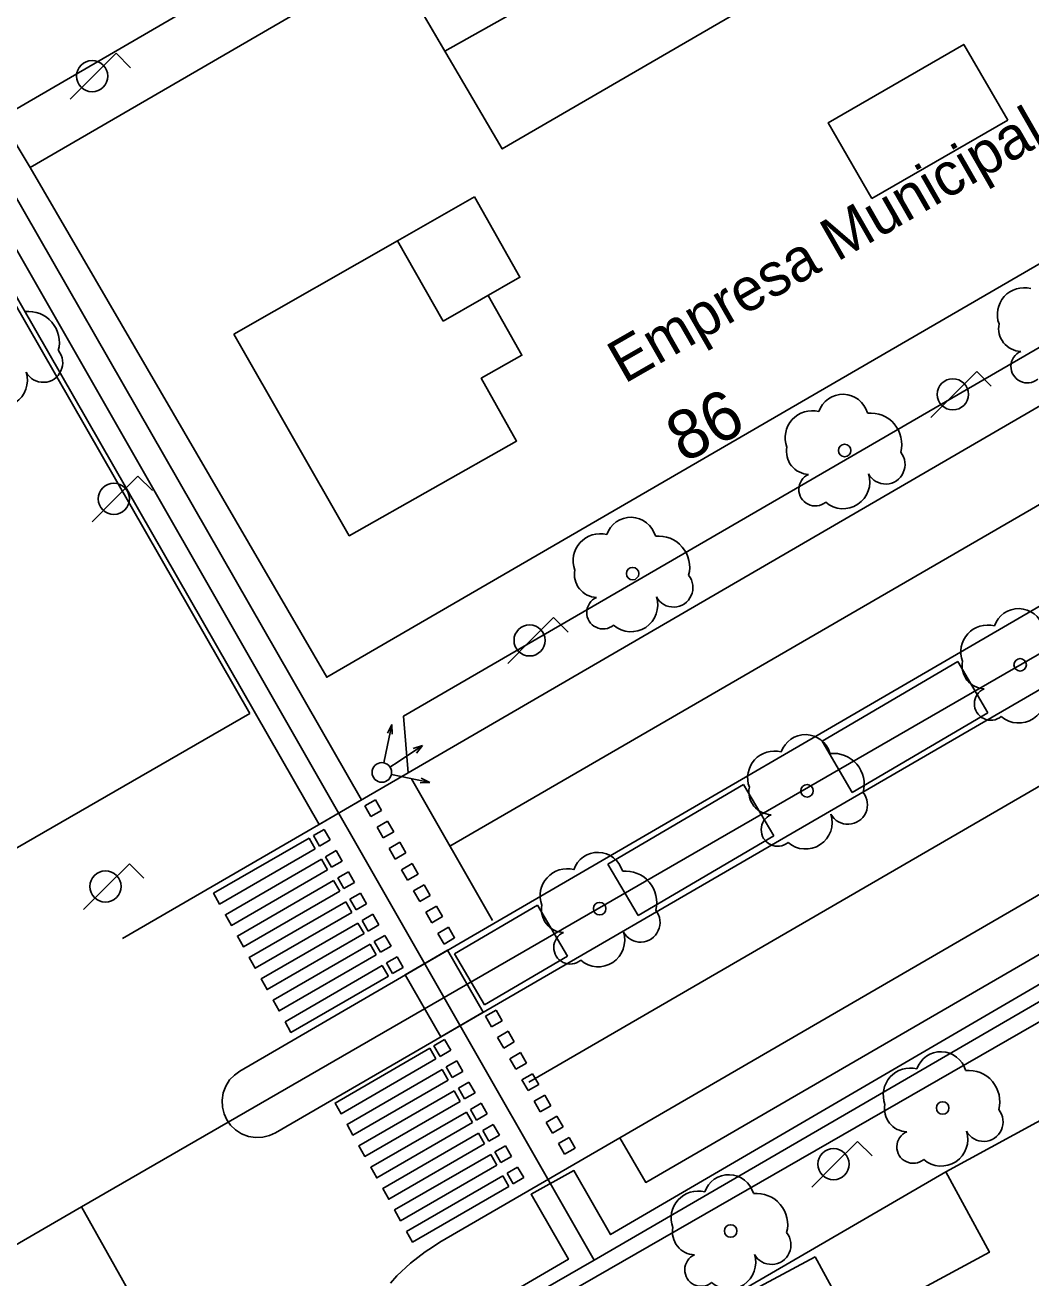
# Model space of a CAD drawing. Extents: x 282771 to 285132, y 4823109 to 4825496.
# Drawn here: x 283683 to 283724.1, y 4823709.7 to 4823760.9 of the extents above; entities that cross this region are included whole.
import ezdxf

# ---------------------------------------------------------------- set-up
doc = ezdxf.new("R2010")
doc.units = 0
for name, color, linetype in [('ACERA-BORDILLO', 7, 'Continuous'), ('ACERA-INTERIOR', 7, 'Continuous'), ('ARBOL', 7, 'Continuous'), ('BORDILLO', 7, 'Continuous'), ('CALLE-EJE', 7, 'Continuous'), ('CARRIL-BICI-AREA', 7, 'Continuous'), ('CARRIL-BICI-EJE', 7, 'Continuous'), ('EDIFICIO', 7, 'Continuous'), ('FAROLA', 7, 'Continuous'), ('INTERIOR-EDIFICIO', 7, 'Continuous'), ('MEDIANERA', 7, 'Continuous'), ('NUM-PORTAL', 7, 'Continuous'), ('PASO-PEATONES', 7, 'Continuous'), ('SEMAFORO', 7, 'Continuous'), ('SENAL-VIARIA', 7, 'Continuous'), ('TXT-EDIFICIOS', 7, 'Continuous'), ('ZONA-VERDE', 7, 'Continuous')]:
    doc.layers.add(name, color=color, linetype=linetype)

msp = doc.modelspace()

# ---------------------------------------------------------------- linework, layer by layer
at = {"layer": 'ACERA-BORDILLO'}
for points in [[(283686.965, 4823723.606), (283698.624, 4823730.373), (283698.444, 4823732.697), (283821.968, 4823804.368)], [(283697.914, 4823709.533), (283698.172, 4823709.83), (283698.73, 4823710.356), (283699.023, 4823710.585), (283699.317, 4823710.814), (283699.62, 4823711.009), (283699.923, 4823711.203), (283707.273, 4823715.467), (283708.328, 4823713.648), (283815.96, 4823776.062)]]:
    msp.add_lwpolyline(points, dxfattribs=at)
at = {"layer": 'ACERA-INTERIOR'}
msp.add_lwpolyline([(283715.562, 4823698.748), (283710.444, 4823708.183), (283720.582, 4823714.087)], dxfattribs=at)
at = {"layer": 'ARBOL'}
for centre in [(283716.453, 4823743.542), (283707.793, 4823738.517), (283723.622, 4823734.789), (283714.918, 4823729.643), (283706.447, 4823724.832), (283720.456, 4823716.692), (283711.795, 4823711.667)]:
    msp.add_circle(centre, 0.255, dxfattribs=at)
for centre, radius, start, end in [((283723.784, 4823749.097), 1.097, 75.4318, 200.5561), ((283683.114, 4823747.955), 1.272, 345.0327, 95.7992), ((283723.674, 4823748.527), 0.935, 168.599, 268.1324), ((283683.724, 4823747.125), 0.797, 208.9624, 38.991), ((283723.914, 4823746.977), 0.672, 113.7367, 309.4725), ((283681.994, 4823746.405), 1.086, 228.9544, 17.9279), ((283716.383, 4823744.802), 1.038, 15.6423, 161.3843), ((283715.123, 4823744.072), 1.097, 75.4318, 200.5561), ((283717.513, 4823743.802), 1.272, 345.0327, 95.7993), ((283715.013, 4823743.502), 0.935, 168.599, 268.1324), ((283718.123, 4823742.972), 0.797, 208.9625, 38.991), ((283715.253, 4823741.952), 0.672, 113.7367, 309.4725), ((283716.393, 4823742.252), 1.086, 228.9545, 17.928), ((283707.723, 4823739.777), 1.038, 15.6423, 161.3843), ((283706.463, 4823739.047), 1.097, 75.4318, 200.5561), ((283708.853, 4823738.777), 1.272, 345.0327, 95.7993), ((283706.353, 4823738.477), 0.935, 168.599, 268.1324), ((283709.463, 4823737.947), 0.797, 208.9625, 38.991), ((283706.593, 4823736.927), 0.672, 113.7367, 309.4725), ((283707.733, 4823737.227), 1.086, 228.9545, 17.928), ((283723.552, 4823736.049), 1.038, 15.6423, 161.3843), ((283722.292, 4823735.319), 1.097, 75.4318, 200.5561), ((283722.182, 4823734.749), 0.935, 168.599, 268.1324), ((283722.422, 4823733.199), 0.672, 113.7367, 309.4725), ((283723.562, 4823733.499), 1.086, 228.9545, 17.928), ((283714.848, 4823730.903), 1.038, 15.6423, 161.3843), ((283713.588, 4823730.173), 1.097, 75.4318, 200.5561), ((283715.978, 4823729.903), 1.272, 345.0327, 95.7993), ((283713.478, 4823729.603), 0.935, 168.599, 268.1324), ((283716.588, 4823729.073), 0.797, 208.9625, 38.991), ((283713.718, 4823728.053), 0.672, 113.7367, 309.4725), ((283714.858, 4823728.353), 1.086, 228.9545, 17.928), ((283706.377, 4823726.092), 1.038, 15.6423, 161.3843), ((283705.117, 4823725.362), 1.097, 75.4318, 200.5561), ((283707.507, 4823725.092), 1.272, 345.0327, 95.7993), ((283705.007, 4823724.792), 0.935, 168.599, 268.1324), ((283708.117, 4823724.262), 0.797, 208.9625, 38.991), ((283705.247, 4823723.242), 0.672, 113.7367, 309.4725), ((283706.387, 4823723.542), 1.086, 228.9545, 17.928), ((283720.386, 4823717.952), 1.038, 15.6423, 161.3843), ((283719.126, 4823717.222), 1.097, 75.4318, 200.5561), ((283721.516, 4823716.952), 1.272, 345.0327, 95.7993), ((283719.016, 4823716.652), 0.935, 168.599, 268.1324), ((283722.126, 4823716.122), 0.797, 208.9625, 38.991), ((283719.256, 4823715.102), 0.672, 113.7367, 309.4725), ((283720.396, 4823715.402), 1.086, 228.9545, 17.928), ((283711.725, 4823712.927), 1.038, 15.6423, 161.3843), ((283710.465, 4823712.197), 1.097, 75.4318, 200.5561), ((283712.855, 4823711.927), 1.272, 345.0327, 95.7993), ((283710.355, 4823711.627), 0.935, 168.599, 268.1324), ((283713.465, 4823711.097), 0.797, 208.9625, 38.991), ((283710.595, 4823710.077), 0.672, 113.7367, 309.4725), ((283711.735, 4823710.377), 1.086, 228.9545, 17.928)]:
    msp.add_arc(centre, radius, start, end, dxfattribs=at)
at = {"layer": 'BORDILLO'}
for points in [[(283691.749, 4823718.19), (283819.843, 4823792.692), (283831.283, 4823799.266)], [(283834.164, 4823797.465), (283693.206, 4823715.678), (283692.966, 4823715.567), (283692.693, 4823715.498), (283692.4, 4823715.484), (283692.105, 4823715.531), (283691.825, 4823715.637), (283691.578, 4823715.794), (283691.375, 4823715.989), (283691.222, 4823716.205), (283691.11, 4823716.446), (283691.042, 4823716.719), (283691.028, 4823717.011), (283691.075, 4823717.307), (283691.181, 4823717.586), (283691.338, 4823717.834), (283691.533, 4823718.036), (283691.749, 4823718.19)]]:
    msp.add_lwpolyline(points, dxfattribs=at)
at = {"layer": 'CALLE-EJE'}
for points in [[(283685.293, 4823712.647), (283840.771, 4823802.436)], [(283529.623, 4823622.259), (283685.293, 4823712.647)], [(283747.472, 4823601.808), (283685.293, 4823712.647)]]:
    msp.add_lwpolyline(points, dxfattribs=at)
at = {"layer": 'CARRIL-BICI-AREA'}
for p, q in [((283696.721, 4823729.269), (283673.783, 4823769.275)), ((283672.048, 4823768.28), (283694.991, 4823728.265)), ((283694.991, 4823728.265), (283696.721, 4823729.269)), ((283700.241, 4823723.129), (283698.513, 4823722.124)), ((283701.691, 4823720.601), (283700.241, 4823723.129)), ((283698.513, 4823722.124), (283699.961, 4823719.598)), ((283699.961, 4823719.598), (283701.691, 4823720.601))]:
    msp.add_line(p, q, dxfattribs=at)
for points in [[(283818.326, 4823776.541), (283706.898, 4823711.519), (283705.4, 4823714.133), (283703.649, 4823713.165), (283705.171, 4823710.511), (283685.478, 4823699.02), (283677.598, 4823695.505), (283673.378, 4823693.305), (283598.792, 4823650.012)], [(283539.383, 4823613.612), (283671.382, 4823690.272), (283675.589, 4823692.626), (283680.537, 4823695.246), (283682.257, 4823696.172), (283687.107, 4823698.758), (283819.354, 4823774.823)]]:
    msp.add_lwpolyline(points, dxfattribs=at)
at = {"layer": 'CARRIL-BICI-EJE'}
for points in [[(283510.08, 4823597.633), (283706.223, 4823710.47), (283818.613, 4823775.756), (283821.019, 4823776.694), (283822.894, 4823776.775), (283825.218, 4823777.102), (283827.257, 4823777.958), (283830.437, 4823779.794), (283832.354, 4823781.206), (283833.565, 4823782.581), (283834.753, 4823784.562), (283836.081, 4823785.728), (283840.159, 4823788.035), (283860.751, 4823800.066)], [(283706.223, 4823710.47), (283672.517, 4823769.438), (283671.255, 4823771.052), (283669.683, 4823772.367), (283668.028, 4823773.312), (283666.405, 4823773.92), (283664.701, 4823774.239), (283662.886, 4823774.376), (283661.438, 4823774.202), (283660.033, 4823773.811), (283657.989, 4823772.922), (283656.6, 4823772.005), (283655.722, 4823771.223), (283654.884, 4823770.093), (283653.543, 4823767.672), (283652.632, 4823766.219), (283651.712, 4823765.287), (283638.727, 4823757.725)]]:
    msp.add_lwpolyline(points, dxfattribs=at)
at = {"layer": 'EDIFICIO'}
for points in [[(283724.344, 4823778.943), (283728.753, 4823771.123), (283702.473, 4823755.862), (283697.913, 4823763.652), (283683.193, 4823755.102), (283695.303, 4823734.282), (283751.083, 4823766.663), (283739.004, 4823787.473), (283724.344, 4823778.943)], [(283720.582, 4823714.087), (283729.692, 4823719.037), (283731.492, 4823716.067), (283732.882, 4823716.867), (283734.282, 4823714.347), (283738.672, 4823716.637), (283737.252, 4823719.347), (283738.182, 4823719.907), (283736.352, 4823723.077), (283745.302, 4823727.907), (283746.962, 4823724.917), (283748.282, 4823725.647), (283749.752, 4823722.967), (283753.862, 4823725.207), (283752.392, 4823727.907), (283753.722, 4823728.637), (283751.932, 4823731.877), (283761.172, 4823737.017), (283763.072, 4823733.977), (283766.002, 4823735.457), (283771.022, 4823726.417)], [(283719.322, 4823709.147), (283722.362, 4823710.797), (283720.582, 4823714.087)]]:
    msp.add_lwpolyline(points, dxfattribs=at)
at = {"layer": 'FAROLA'}
for p, q in [((283686.703, 4823759.767), (283685.763, 4823758.837)), ((283687.293, 4823759.177), (283686.703, 4823759.767)), ((283685.763, 4823758.837), (283684.833, 4823757.897)), ((283721.849, 4823746.768), (283720.909, 4823745.838)), ((283722.439, 4823746.178), (283721.849, 4823746.768)), ((283720.909, 4823745.838), (283719.979, 4823744.898)), ((283687.593, 4823742.497), (283686.653, 4823741.567)), ((283688.183, 4823741.907), (283687.593, 4823742.497)), ((283686.653, 4823741.567), (283685.723, 4823740.627)), ((283704.568, 4823736.718), (283703.628, 4823735.788)), ((283705.158, 4823736.128), (283704.568, 4823736.718)), ((283703.628, 4823735.788), (283702.698, 4823734.848)), ((283687.247, 4823726.667), (283686.307, 4823725.737)), ((283687.837, 4823726.077), (283687.247, 4823726.667)), ((283686.307, 4823725.737), (283685.377, 4823724.798)), ((283716.98, 4823715.326), (283716.04, 4823714.396)), ((283717.57, 4823714.736), (283716.98, 4823715.326)), ((283716.04, 4823714.396), (283715.11, 4823713.456))]:
    msp.add_line(p, q, dxfattribs=at)
for centre in [(283685.723, 4823758.837), (283720.869, 4823745.838), (283686.613, 4823741.567), (283703.588, 4823735.788), (283686.267, 4823725.737), (283716, 4823714.396)]:
    msp.add_circle(centre, 0.637, dxfattribs=at)
at = {"layer": 'INTERIOR-EDIFICIO'}
for points in [[(283717.563, 4823753.832), (283715.773, 4823756.922), (283721.313, 4823760.132), (283723.113, 4823757.032)], [(283723.113, 4823757.032), (283717.563, 4823753.832)], [(283698.193, 4823752.112), (283701.332, 4823753.907)], [(283701.332, 4823753.907), (283703.193, 4823750.622), (283700.06, 4823748.828)], [(283698.193, 4823752.112), (283700.06, 4823748.828)]]:
    msp.add_lwpolyline(points, dxfattribs=at)
at = {"layer": 'MEDIANERA'}
for points in [[(283691.513, 4823748.292), (283698.193, 4823752.112)], [(283701.894, 4823749.878), (283703.273, 4823747.432), (283701.613, 4823746.492), (283703.053, 4823743.932), (283696.223, 4823740.062), (283691.513, 4823748.292)]]:
    msp.add_lwpolyline(points, dxfattribs=at)
at = {"layer": 'PASO-PEATONES'}
for p, q in [((283697.29, 4823729.273), (283696.861, 4823729.025)), ((283696.861, 4823729.025), (283697.109, 4823728.592)), ((283697.109, 4823728.592), (283697.54, 4823728.84)), ((283697.542, 4823728.842), (283697.294, 4823729.275)), ((283697.79, 4823728.407), (283697.358, 4823728.158)), ((283698.04, 4823727.974), (283697.791, 4823728.408)), ((283695.192, 4823728.07), (283694.759, 4823727.82)), ((283694.759, 4823727.82), (283695.008, 4823727.387)), ((283695.441, 4823727.637), (283695.192, 4823728.07)), ((283697.358, 4823728.158), (283697.607, 4823727.724)), ((283697.607, 4823727.724), (283698.04, 4823727.974)), ((283694.838, 4823727.28), (283694.59, 4823727.714)), ((283695.008, 4823727.387), (283695.441, 4823727.637)), ((283698.289, 4823727.54), (283697.856, 4823727.29)), ((283697.856, 4823727.29), (283698.104, 4823726.857)), ((283698.537, 4823727.107), (283698.289, 4823727.54)), ((283695.336, 4823726.413), (283695.087, 4823726.846)), ((283695.69, 4823727.203), (283695.257, 4823726.953)), ((283695.257, 4823726.953), (283695.505, 4823726.519)), ((283695.505, 4823726.519), (283695.938, 4823726.769)), ((283695.938, 4823726.769), (283695.69, 4823727.203)), ((283698.104, 4823726.857), (283698.537, 4823727.107)), ((283696.187, 4823726.335), (283695.754, 4823726.085)), ((283696.436, 4823725.902), (283696.187, 4823726.335)), ((283698.786, 4823726.673), (283698.353, 4823726.423)), ((283698.353, 4823726.423), (283698.602, 4823725.989)), ((283698.602, 4823725.989), (283699.035, 4823726.239)), ((283699.035, 4823726.239), (283698.786, 4823726.673)), ((283695.833, 4823725.545), (283695.585, 4823725.979)), ((283695.754, 4823726.085), (283696.003, 4823725.652)), ((283696.003, 4823725.652), (283696.436, 4823725.902)), ((283699.283, 4823725.805), (283698.85, 4823725.555)), ((283699.532, 4823725.372), (283699.283, 4823725.805)), ((283696.684, 4823725.468), (283696.251, 4823725.218)), ((283696.251, 4823725.218), (283696.5, 4823724.784)), ((283696.933, 4823725.034), (283696.684, 4823725.468)), ((283698.85, 4823725.555), (283699.099, 4823725.122)), ((283699.099, 4823725.122), (283699.532, 4823725.372)), ((283696.331, 4823724.678), (283696.082, 4823725.111)), ((283696.5, 4823724.784), (283696.933, 4823725.034)), ((283699.781, 4823724.938), (283699.348, 4823724.688)), ((283696.828, 4823723.81), (283696.579, 4823724.244)), ((283697.182, 4823724.6), (283696.749, 4823724.35)), ((283696.749, 4823724.35), (283696.998, 4823723.917)), ((283697.431, 4823724.167), (283697.182, 4823724.6)), ((283699.348, 4823724.688), (283699.597, 4823724.254)), ((283699.597, 4823724.254), (283700.03, 4823724.504)), ((283696.998, 4823723.917), (283697.431, 4823724.167)), ((283697.679, 4823723.733), (283697.246, 4823723.483)), ((283697.928, 4823723.299), (283697.679, 4823723.733)), ((283700.278, 4823724.07), (283699.845, 4823723.82)), ((283699.845, 4823723.82), (283700.094, 4823723.386)), ((283697.325, 4823722.943), (283697.077, 4823723.376)), ((283697.246, 4823723.483), (283697.495, 4823723.049)), ((283697.495, 4823723.049), (283697.928, 4823723.299)), ((283700.094, 4823723.386), (283700.527, 4823723.637)), ((283698.177, 4823722.865), (283697.744, 4823722.615)), ((283698.425, 4823722.432), (283698.177, 4823722.865)), ((283697.574, 4823722.509), (283693.6, 4823720.214)), ((283697.819, 4823722.082), (283697.574, 4823722.509)), ((283697.744, 4823722.615), (283697.992, 4823722.181)), ((283697.992, 4823722.181), (283698.425, 4823722.432)), ((283702.217, 4823720.688), (283701.784, 4823720.438)), ((283702.466, 4823720.255), (283702.217, 4823720.688)), ((283701.784, 4823720.438), (283702.033, 4823720.004)), ((283702.033, 4823720.004), (283702.466, 4823720.255)), ((283702.715, 4823719.821), (283702.282, 4823719.571)), ((283702.963, 4823719.387), (283702.715, 4823719.821)), ((283699.762, 4823718.693), (283699.513, 4823719.127)), ((283700.116, 4823719.483), (283699.683, 4823719.233)), ((283700.365, 4823719.05), (283700.116, 4823719.483)), ((283702.282, 4823719.571), (283702.531, 4823719.137)), ((283702.531, 4823719.137), (283702.963, 4823719.387)), ((283699.932, 4823718.799), (283700.365, 4823719.05)), ((283700.613, 4823718.616), (283700.18, 4823718.366)), ((283700.862, 4823718.182), (283700.613, 4823718.616)), ((283703.212, 4823718.953), (283702.779, 4823718.703)), ((283702.779, 4823718.703), (283703.028, 4823718.269)), ((283703.461, 4823718.519), (283703.212, 4823718.953)), ((283700.259, 4823717.825), (283700.011, 4823718.259)), ((283700.429, 4823717.932), (283700.862, 4823718.182)), ((283703.028, 4823718.269), (283703.461, 4823718.519)), ((283703.71, 4823718.086), (283703.277, 4823717.836)), ((283703.958, 4823717.652), (283703.71, 4823718.086)), ((283701.111, 4823717.748), (283700.678, 4823717.498)), ((283701.359, 4823717.314), (283701.111, 4823717.748)), ((283703.277, 4823717.836), (283703.525, 4823717.402)), ((283703.525, 4823717.402), (283703.958, 4823717.652)), ((283700.757, 4823716.958), (283700.508, 4823717.392)), ((283700.678, 4823717.498), (283700.926, 4823717.064)), ((283700.926, 4823717.064), (283701.359, 4823717.314)), ((283704.207, 4823717.218), (283703.774, 4823716.968)), ((283704.456, 4823716.784), (283704.207, 4823717.218)), ((283701.254, 4823716.09), (283701.006, 4823716.524)), ((283701.608, 4823716.881), (283701.175, 4823716.631)), ((283701.175, 4823716.631), (283701.424, 4823716.197)), ((283701.857, 4823716.447), (283701.608, 4823716.881)), ((283703.774, 4823716.968), (283704.023, 4823716.534)), ((283704.023, 4823716.534), (283704.456, 4823716.784)), ((283701.424, 4823716.197), (283701.857, 4823716.447)), ((283702.105, 4823716.013), (283701.672, 4823715.763)), ((283702.354, 4823715.579), (283702.105, 4823716.013)), ((283704.704, 4823716.351), (283704.271, 4823716.101)), ((283704.271, 4823716.101), (283704.52, 4823715.667)), ((283704.953, 4823715.917), (283704.704, 4823716.351)), ((283701.752, 4823715.223), (283701.503, 4823715.657)), ((283701.672, 4823715.763), (283701.921, 4823715.329)), ((283701.921, 4823715.329), (283702.354, 4823715.579)), ((283704.52, 4823715.667), (283704.953, 4823715.917)), ((283702.603, 4823715.146), (283702.17, 4823714.896)), ((283702.852, 4823714.712), (283702.603, 4823715.146)), ((283705.202, 4823715.483), (283704.769, 4823715.233)), ((283704.769, 4823715.233), (283705.018, 4823714.799)), ((283705.018, 4823714.799), (283705.451, 4823715.049)), ((283705.451, 4823715.049), (283705.202, 4823715.483)), ((283702.249, 4823714.355), (283702, 4823714.789)), ((283702.17, 4823714.896), (283702.419, 4823714.462)), ((283702.419, 4823714.462), (283702.852, 4823714.712)), ((283703.1, 4823714.278), (283702.667, 4823714.028)), ((283702.667, 4823714.028), (283702.916, 4823713.594)), ((283703.349, 4823713.844), (283703.1, 4823714.278)), ((283702.498, 4823713.922), (283698.563, 4823711.649)), ((283702.746, 4823713.488), (283702.498, 4823713.922)), ((283702.916, 4823713.594), (283703.349, 4823713.844))]:
    msp.add_line(p, q, dxfattribs=at)
for points in [[(283697.294, 4823729.275), (283697.29, 4823729.273)], [(283697.54, 4823728.84), (283697.542, 4823728.842)], [(283697.791, 4823728.408), (283697.79, 4823728.407)], [(283694.59, 4823727.714), (283690.683, 4823725.458), (283690.926, 4823725.021), (283694.838, 4823727.28)], [(283695.087, 4823726.846), (283691.169, 4823724.584), (283691.412, 4823724.147), (283695.336, 4823726.413)], [(283695.585, 4823725.979), (283691.656, 4823723.71), (283691.899, 4823723.273), (283695.833, 4823725.545)], [(283696.082, 4823725.111), (283692.142, 4823722.836), (283692.385, 4823722.399), (283696.331, 4823724.678)], [(283700.03, 4823724.504), (283700.03, 4823724.504), (283699.781, 4823724.938)], [(283696.579, 4823724.244), (283692.628, 4823721.962), (283692.871, 4823721.525), (283696.828, 4823723.81)], [(283700.527, 4823723.637), (283700.527, 4823723.637), (283700.278, 4823724.07)], [(283697.077, 4823723.376), (283693.114, 4823721.088), (283693.357, 4823720.651), (283697.325, 4823722.943)], [(283693.6, 4823720.214), (283693.843, 4823719.777), (283697.823, 4823722.075)], [(283697.823, 4823722.075), (283697.819, 4823722.082)], [(283699.513, 4823719.127), (283695.646, 4823716.893), (283695.889, 4823716.456), (283699.762, 4823718.693)], [(283699.683, 4823719.233), (283699.683, 4823719.233), (283699.932, 4823718.799)], [(283700.011, 4823718.259), (283696.132, 4823716.019), (283696.375, 4823715.582), (283700.259, 4823717.825)], [(283700.18, 4823718.366), (283700.18, 4823718.365), (283700.429, 4823717.932)], [(283700.508, 4823717.392), (283696.618, 4823715.145), (283696.861, 4823714.708), (283700.757, 4823716.958)], [(283701.006, 4823716.524), (283697.104, 4823714.271), (283697.347, 4823713.834), (283701.254, 4823716.09)], [(283701.503, 4823715.657), (283697.59, 4823713.397), (283697.833, 4823712.96), (283701.752, 4823715.223)], [(283702, 4823714.789), (283698.077, 4823712.523), (283698.32, 4823712.086), (283702.249, 4823714.355)], [(283698.563, 4823711.649), (283698.806, 4823711.212), (283702.746, 4823713.488)]]:
    msp.add_lwpolyline(points, dxfattribs=at)
at = {"layer": 'SEMAFORO'}
for p, q in [((283697.958, 4823732.353), (283697.715, 4823731.178)), ((283697.783, 4823732.002), (283697.958, 4823732.353)), ((283697.958, 4823732.353), (283697.979, 4823731.961)), ((283698.215, 4823730.83), (283699.22, 4823731.49)), ((283698.838, 4823731.375), (283699.22, 4823731.49)), ((283698.963, 4823731.186), (283699.22, 4823731.49)), ((283697.715, 4823731.178), (283697.634, 4823730.787)), ((283697.884, 4823730.612), (283698.215, 4823730.83)), ((283697.945, 4823730.314), (283698.337, 4823730.233)), ((283698.337, 4823730.233), (283699.512, 4823729.99)), ((283699.119, 4823729.969), (283699.512, 4823729.99)), ((283699.16, 4823730.165), (283699.512, 4823729.99))]:
    msp.add_line(p, q, dxfattribs=at)
msp.add_circle((283697.553, 4823730.395), 0.4, dxfattribs=at)
at = {"layer": 'SENAL-VIARIA'}
msp.add_line((283815.882, 4823778.485), (283707.273, 4823715.467), dxfattribs=at)
for points in [[(283830.653, 4823802.914), (283700.335, 4823727.388)], [(283703.559, 4823717.746), (283834.516, 4823793.702)], [(283698.624, 4823730.373), (283754.553, 4823762.886), (283753.498, 4823764.704)], [(283698.763, 4823730.131), (283702.074, 4823724.353)]]:
    msp.add_lwpolyline(points, dxfattribs=at)
at = {"layer": 'ZONA-VERDE'}
for p, q in [((283692.159, 4823732.803), (283670.884, 4823769.907)), ((283715.53, 4823731.668), (283721.071, 4823734.923)), ((283721.071, 4823734.923), (283722.298, 4823732.833)), ((283722.298, 4823732.833), (283716.758, 4823729.578)), ((283716.758, 4823729.578), (283715.53, 4823731.668)), ((283706.789, 4823726.642), (283712.329, 4823729.897)), ((283712.329, 4823729.897), (283713.557, 4823727.807)), ((283713.557, 4823727.807), (283708.016, 4823724.553)), ((283708.016, 4823724.553), (283706.789, 4823726.642)), ((283700.524, 4823722.988), (283703.909, 4823724.977)), ((283703.909, 4823724.977), (283705.136, 4823722.887)), ((283701.751, 4823720.899), (283700.524, 4823722.988)), ((283705.136, 4823722.887), (283701.751, 4823720.899)), ((283710.703, 4823708.183), (283715.253, 4823710.613)), ((283715.253, 4823710.613), (283716.173, 4823708.913))]:
    msp.add_line(p, q, dxfattribs=at)
for points in [[(283681.977, 4823757.123), (283683.193, 4823755.102), (283697.913, 4823763.652), (283700.133, 4823759.86), (283704.282, 4823762.194), (283701.872, 4823766.187), (283699.112, 4823767.087), (283681.977, 4823757.123)], [(283680.554, 4823726.113), (283680.803, 4823726.257), (283692.159, 4823732.803)]]:
    msp.add_lwpolyline(points, dxfattribs=at)

# ---------------------------------------------------------------- texts
at = {"layer": 'NUM-PORTAL'}
msp.add_text('86', height=2, rotation=27.451, dxfattribs=at).set_placement((283709.87, 4823743.013))
at = {"layer": 'TXT-EDIFICIOS'}
msp.add_text('Empresa Municipal de Vivienda', height=1.75, rotation=29.8541, dxfattribs=at).set_placement((283707.459, 4823746.252))

doc.saveas('drawing.dxf')
